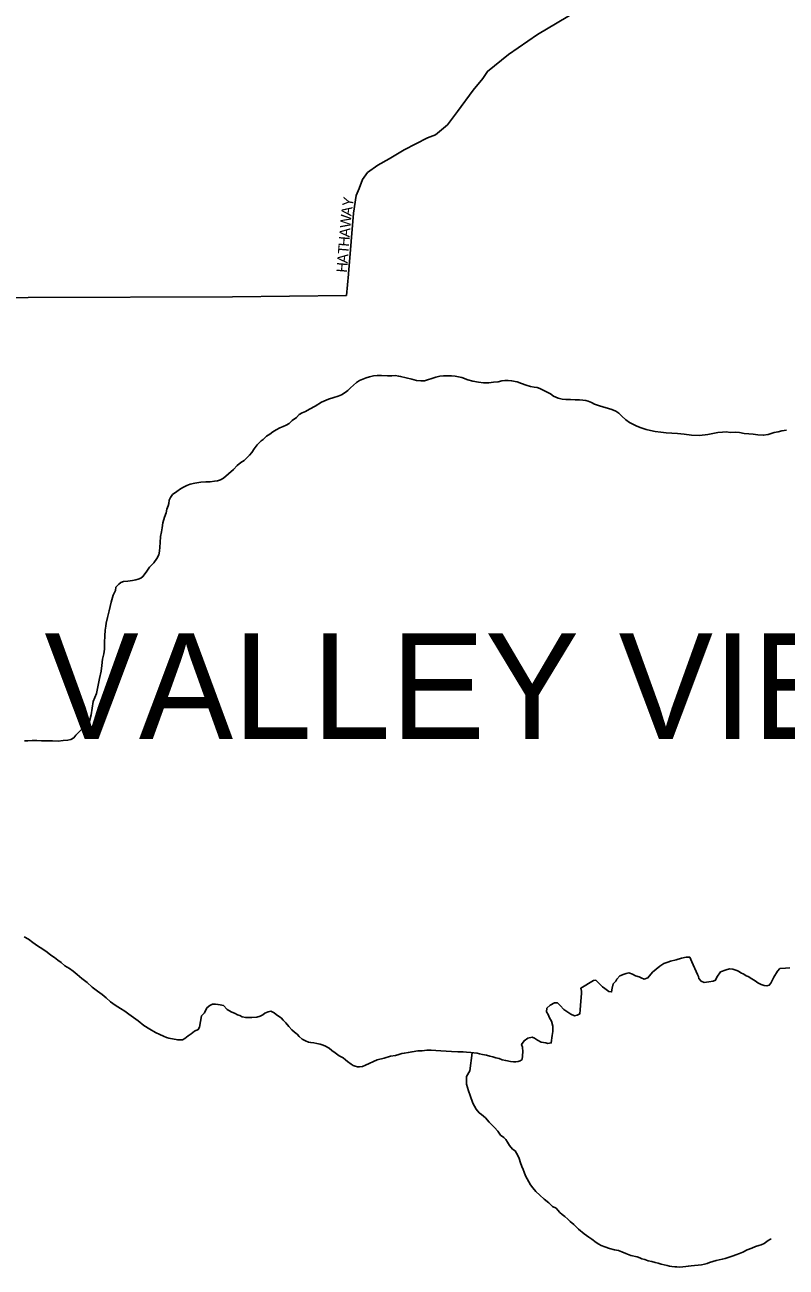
# Model space of a CAD drawing. Extents: x 2010165 to 2382125, y 1060529 to 1407316.
# Drawn here: x 2212776 to 2216373, y 1230774 to 1236646 of the extents above; entities that cross this region are included whole.
import ezdxf

# ---------------------------------------------------------------- set-up
doc = ezdxf.new("R2010")
doc.units = 0
for name, color, linetype in [('GM_X_City_Street', 7, 'Continuous'), ('GM_X_City_Street_Text', 7, 'Continuous'), ('GM_X_Corporation_Text', 7, 'Continuous'), ('GM_X_Minor_River', 7, 'Continuous')]:
    doc.layers.add(name, color=color, linetype=linetype)

msp = doc.modelspace()

# ---------------------------------------------------------------- linework, layer by layer
at = {"layer": 'GM_X_City_Street'}
for points in [[(2214305.6, 1235468.7), (2214318.8, 1235621.6), (2214328.6, 1235756.5), (2214342, 1235839.2), (2214355.1, 1235871.8), (2214371.8, 1235914.5), (2214394.8, 1235947.4), (2214443.9, 1235983.1), (2214497.1, 1236012.9), (2214568, 1236055.4), (2214678.6, 1236111.2), (2214716.2, 1236126.5), (2214773, 1236172.5), (2214821.1, 1236236.3), (2214894.2, 1236337.1), (2214940.6, 1236392.8), (2214961.6, 1236425.6), (2215061.4, 1236505.2), (2215198.9, 1236600.1), (2215384, 1236710.5)], [(2214296.7, 1235365.9), (2214305.5, 1235468.2), (2214305.6, 1235468.7)], [(2210247.7, 1234418.4), (2210524.5, 1234481.7), (2210825.6, 1234605.9), (2211747.4, 1235023.6), (2212204.4, 1235231.3), (2212424.3, 1235318.8), (2212475.6, 1235346.5), (2212547.7, 1235350.9), (2212792.3, 1235356.9), (2213757.2, 1235360.3), (2214296.7, 1235365.9)]]:
    msp.add_lwpolyline(points, dxfattribs=at)
at = {"layer": 'GM_X_Minor_River'}
for points in [[(2213415.9, 1234200), (2213417.5, 1234228.1), (2213421.1, 1234250.3), (2213424.8, 1234268.4), (2213428.5, 1234292.6), (2213436.1, 1234318.8), (2213443.8, 1234339), (2213447.5, 1234357.1), (2213453.2, 1234373.3), (2213457.1, 1234383.4), (2213458.8, 1234399.5), (2213464.7, 1234411.6), (2213474.5, 1234425.8), (2213494.3, 1234440.2), (2213512.2, 1234452.5), (2213526.1, 1234460.8), (2213542.1, 1234469), (2213558, 1234475.3), (2213580, 1234479.6), (2213608.1, 1234484.1), (2213632.1, 1234486.4), (2213652.2, 1234486.7), (2213672.3, 1234489), (2213686.3, 1234491.2), (2213700.3, 1234495.5), (2213714.2, 1234503.7), (2213761.7, 1234544.6), (2213779.5, 1234562.9), (2213797.3, 1234577.2), (2213813.2, 1234587.5), (2213825.1, 1234599.8), (2213836.9, 1234612), (2213848.8, 1234624.2), (2213860.5, 1234642.5), (2213874.3, 1234660.8), (2213892.1, 1234679.1), (2213902, 1234685.3), (2213917.8, 1234701.6), (2213933.7, 1234711.9), (2213947.6, 1234722.1), (2213963.5, 1234732.4), (2213981.4, 1234740.7), (2213997.4, 1234746.9), (2214011.4, 1234753.2), (2214025.3, 1234761.4), (2214039.1, 1234775.7), (2214059, 1234790), (2214072.8, 1234804.3), (2214086.7, 1234812.6), (2214102.7, 1234818.8), (2214120.6, 1234829.1), (2214148.5, 1234843.6), (2214178.3, 1234862.1), (2214210.2, 1234876.6), (2214236.1, 1234885.1), (2214256.1, 1234891.4), (2214272.1, 1234897.6), (2214290, 1234908), (2214301.9, 1234918.2), (2214315.7, 1234930.4), (2214329.6, 1234942.7), (2214343.4, 1234954.9), (2214357.3, 1234965.2), (2214373.3, 1234971.5), (2214389.3, 1234977.7), (2214405.3, 1234982), (2214423.3, 1234986.3), (2214441.3, 1234988.5), (2214461.4, 1234988.8), (2214489.5, 1234987.2), (2214509.6, 1234987.5), (2214527.7, 1234987.8), (2214541.8, 1234986), (2214551.8, 1234984.1), (2214604.3, 1234970.8), (2214626.4, 1234965.1), (2214646.5, 1234963.4), (2214664.6, 1234963.7), (2214678.6, 1234967.9), (2214698.6, 1234974.2), (2214718.6, 1234980.6), (2214736.6, 1234984.8), (2214754.6, 1234987.1), (2214774.7, 1234987.4), (2214792.7, 1234987.7), (2214808.8, 1234985.9), (2214825, 1234982.1), (2214841.1, 1234978.3), (2214869.4, 1234968.7), (2214893.6, 1234961), (2214919.8, 1234957.4), (2214943.9, 1234953.7), (2214968, 1234954.1), (2214990.1, 1234956.4), (2215012.1, 1234958.8), (2215030.1, 1234963), (2215044.1, 1234965.2), (2215060.2, 1234965.5), (2215076.3, 1234963.7), (2215102.5, 1234958.1), (2215122.7, 1234950.3)], [(2215122.7, 1234950.3), (2215144.9, 1234942.6), (2215165.1, 1234936.9), (2215183.2, 1234933.1), (2215197.3, 1234931.3), (2215209.4, 1234927.5), (2215219.5, 1234921.6), (2215231.7, 1234915.8), (2215243.8, 1234909.9), (2215260, 1234902.1), (2215274.3, 1234890.3), (2215296.5, 1234880.6), (2215314.7, 1234876.8), (2215332.8, 1234875.1), (2215354.8, 1234875.4), (2215377, 1234873.7), (2215397, 1234874), (2215413.1, 1234872.2), (2215427.2, 1234870.4), (2215437.3, 1234866.6), (2215453.5, 1234860.8), (2215467.7, 1234852.9), (2215491.9, 1234845.3), (2215550.4, 1234828), (2215568.6, 1234820.3), (2215582.8, 1234810.4), (2215597.1, 1234796.6), (2215615.5, 1234778.8), (2215633.7, 1234767), (2215652, 1234757.2), (2215668.2, 1234749.4), (2215688.4, 1234741.7), (2215712.6, 1234734), (2215732.8, 1234728.2), (2215754.9, 1234724.6), (2215781.1, 1234720.9), (2215807.3, 1234717.3), (2215833.4, 1234715.7), (2215859.5, 1234714.1), (2215891.7, 1234710.5), (2215925.9, 1234707), (2215964.1, 1234705.5), (2216004.2, 1234710.1), (2216050.2, 1234718.8), (2216072.3, 1234721.2), (2216090.3, 1234721.5), (2216110.4, 1234719.7), (2216132.5, 1234720.1), (2216152.6, 1234718.4), (2216174.8, 1234714.7), (2216196.9, 1234713), (2216217, 1234711.3), (2216239.2, 1234707.6), (2216265.3, 1234705.9), (2216289.3, 1234710.3), (2216317.3, 1234718.8), (2216335.3, 1234723), (2216353.3, 1234727.3), (2216375.4, 1234729.7)], [(2212774.5, 1233262.3), (2212790.5, 1233262.6), (2212810.6, 1233262.9), (2212832.7, 1233263.2), (2212854.8, 1233261.5), (2212880.9, 1233261.9), (2212907, 1233262.3), (2212933.1, 1233260.7), (2212957.2, 1233263), (2212979.3, 1233265.4), (2212993.3, 1233267.6), (2213007.2, 1233275.8), (2213017, 1233288), (2213032.8, 1233304.3), (2213048.6, 1233320.6), (2213066.5, 1233334.9), (2213080.3, 1233349.2), (2213089.8, 1233385.5), (2213098.8, 1233447.9), (2213114.2, 1233486.3), (2213121.8, 1233516.6), (2213129.1, 1233556.9), (2213136.6, 1233591.1), (2213140.2, 1233617.3), (2213143.7, 1233647.5), (2213149.3, 1233673.7), (2213153, 1233695.8), (2213152.5, 1233726), (2213154, 1233758.1), (2213155.6, 1233784.3), (2213159.3, 1233804.4), (2213161, 1233818.5), (2213166.6, 1233844.7), (2213174.1, 1233877), (2213183.5, 1233917.3), (2213193, 1233949.6), (2213204.7, 1233971.8), (2213206.5, 1233987.9), (2213220.3, 1234002.2), (2213230.2, 1234010.4), (2213242.2, 1234014.6), (2213262.2, 1234016.9), (2213284.3, 1234019.2), (2213300.3, 1234023.5), (2213312.3, 1234025.7), (2213324.3, 1234029.9), (2213334.2, 1234038), (2213349.9, 1234058.4), (2213365.6, 1234082.7), (2213385.3, 1234103.1), (2213399.1, 1234123.4), (2213408.8, 1234141.6), (2213412.6, 1234157.7), (2213414.3, 1234177.8), (2213415.9, 1234200)], [(2212773.5, 1232336.2), (2212793.7, 1232324.4), (2212814.1, 1232308.6), (2212836.4, 1232292.9), (2212860.8, 1232277.2), (2212881.1, 1232263.4), (2212899.4, 1232249.6), (2212915.6, 1232237.8), (2212931.9, 1232226), (2212948.1, 1232214.2), (2212964.5, 1232198.3), (2212986.7, 1232186.6), (2213005, 1232172.8), (2213023.4, 1232157), (2213045.7, 1232139.2), (2213070.2, 1232119.5), (2213094.6, 1232097.8), (2213119, 1232078.1), (2213141.4, 1232062.3), (2213159.7, 1232046.5), (2213180.1, 1232028.7), (2213202.4, 1232013), (2213228.8, 1231997.3), (2213249.1, 1231983.5), (2213267.4, 1231969.7), (2213289.7, 1231954), (2213312.1, 1231938.2), (2213338.5, 1231916.5), (2213366.9, 1231898.9), (2213393.3, 1231883.2), (2213413.5, 1231873.4), (2213431.7, 1231865.7), (2213445.9, 1231859.8), (2213456, 1231856), (2213498.3, 1231848.6), (2213510.3, 1231848.7), (2213520.4, 1231848.9), (2213532.3, 1231855.1), (2213548.2, 1231867.4), (2213562.1, 1231877.6), (2213578, 1231889.9), (2213595.9, 1231898.2), (2213601.7, 1231908.3), (2213610.9, 1231962.7), (2213624.7, 1231977), (2213636.4, 1231999.3), (2213650.3, 1232011.5), (2213662.2, 1232017.7), (2213676.3, 1232017.9), (2213688.4, 1232016.1), (2213698.4, 1232014.2), (2213714.6, 1232010.5), (2213732.9, 1231992.6), (2213751.2, 1231980.9), (2213769.4, 1231973.1), (2213781.5, 1231967.2), (2213791.6, 1231963.4), (2213803.8, 1231957.5), (2213819.9, 1231953.7), (2213848, 1231954.2), (2213872.1, 1231956.5), (2213888.1, 1231960.8), (2213900, 1231967), (2213909.9, 1231975.2), (2213925.9, 1231981.4), (2213937.9, 1231983.6), (2213954.1, 1231975.8), (2213964.3, 1231967.9), (2213974.4, 1231960), (2213986.6, 1231952.2), (2213996.8, 1231942.3), (2214009.1, 1231928.4)], [(2215406.5, 1232067.5), (2215406.3, 1232079.5), (2215404.1, 1232093.6), (2215463.7, 1232128.6), (2215473.8, 1232130.7), (2215484, 1232120.8), (2215496.2, 1232109), (2215506.4, 1232099.1), (2215516.6, 1232091.2), (2215534.9, 1232077.4), (2215548.9, 1232075.6), (2215550.7, 1232093.7), (2215556.4, 1232113.9), (2215568.2, 1232126.1), (2215574.1, 1232136.2), (2215587.9, 1232150.5), (2215607.8, 1232158.8), (2215617.8, 1232163), (2215629.8, 1232165.2), (2215648, 1232159.4), (2215662.2, 1232151.6), (2215678.3, 1232145.8), (2215688.4, 1232141.9), (2215702.6, 1232136.1), (2215720.6, 1232142.4), (2215742.2, 1232168.8), (2215775.9, 1232197.5), (2215795.8, 1232209.8), (2215813.8, 1232216.1), (2215827.7, 1232220.3), (2215853.7, 1232226.7), (2215879.7, 1232235.1), (2215901.7, 1232239.5), (2215917.8, 1232239.7), (2215928.2, 1232217.8), (2215955.3, 1232157.9), (2215959.4, 1232147.9), (2215961.6, 1232137.9), (2215971.8, 1232126), (2215986, 1232120.2), (2216008.1, 1232122.5), (2216028.1, 1232126.8), (2216040, 1232131), (2216045.8, 1232145.2), (2216063.5, 1232169.6), (2216089.5, 1232180), (2216105.4, 1232184.2), (2216121.5, 1232182.5), (2216135.7, 1232178.6), (2216147.8, 1232172.8), (2216160, 1232164.9), (2216174.1, 1232159.1), (2216184.3, 1232151.2), (2216194.4, 1232147.4), (2216210.6, 1232137.6), (2216226.9, 1232127.8), (2216239.1, 1232117.9), (2216255.3, 1232110.1), (2216269.4, 1232106.3), (2216281.5, 1232104.4), (2216293.5, 1232106.6), (2216301.3, 1232116.8), (2216314.9, 1232145.1), (2216332.5, 1232173.5), (2216344.4, 1232185.7), (2216370.5, 1232188.1), (2216390.5, 1232188.4)], [(2214009.1, 1231928.4), (2214023.4, 1231912.5), (2214037.7, 1231896.7), (2214049.9, 1231884.8), (2214062.2, 1231874.9), (2214072.4, 1231865), (2214086.6, 1231851.2), (2214102.8, 1231843.4), (2214117, 1231837.6), (2214127.1, 1231835.7), (2214141.1, 1231833.9), (2214155.2, 1231832.1), (2214171.4, 1231828.3), (2214181.5, 1231824.4), (2214193.6, 1231820.6), (2214213.8, 1231808.9), (2214226.1, 1231799), (2214242.3, 1231787.2), (2214260.6, 1231773.4), (2214280.9, 1231763.6), (2214291.1, 1231753.7), (2214301.2, 1231745.8), (2214317.5, 1231734), (2214327.6, 1231728.2), (2214337.7, 1231724.3), (2214347.8, 1231720.4), (2214357.9, 1231720.6), (2214371.9, 1231722.8), (2214385.8, 1231729), (2214441.7, 1231753.9), (2214473.7, 1231762.4), (2214503.6, 1231770.9), (2214527.7, 1231775.3), (2214543.7, 1231779.6), (2214557.6, 1231783.8), (2214569.7, 1231786), (2214587.7, 1231788.2), (2214605.7, 1231792.5), (2214633.7, 1231796.9), (2214653.8, 1231797.2), (2214675.9, 1231799.6), (2214695.9, 1231799.9), (2214718.1, 1231798.2), (2214742.2, 1231796.5), (2214766.3, 1231794.9), (2214792.4, 1231793.2), (2214822.6, 1231791.7), (2214846.7, 1231792), (2214862.8, 1231790.3), (2214882.9, 1231788.6), (2214897, 1231786.8), (2214913.1, 1231785), (2214925.2, 1231783.1), (2214939.3, 1231779.3), (2214957.4, 1231775.6), (2214973.5, 1231771.8), (2214987.6, 1231768), (2215001.8, 1231764.2), (2215017.9, 1231760.4), (2215032, 1231754.6), (2215048.2, 1231750.8), (2215070.3, 1231747.1), (2215084.4, 1231745.3), (2215096.5, 1231745.5), (2215106.5, 1231745.6), (2215116.5, 1231749.8), (2215126.4, 1231756), (2215129.8, 1231792.2), (2215127.5, 1231814.3), (2215123.3, 1231826.2), (2215135, 1231844.5), (2215152.9, 1231856.8), (2215172.9, 1231861.1), (2215185, 1231857.3), (2215199.2, 1231847.4), (2215215.4, 1231837.6), (2215237.6, 1231833.9), (2215247.7, 1231832.1), (2215263.7, 1231834.3), (2215267.2, 1231868.5), (2215270.8, 1231888.7), (2215270.7, 1231898.7), (2215270.5, 1231912.8), (2215264, 1231936.8), (2215255.7, 1231952.8), (2215249.5, 1231968.7), (2215241.2, 1231980.7), (2215242.9, 1231998.8), (2215258.8, 1232013.1), (2215278.7, 1232023.4), (2215292.7, 1232023.6), (2215305, 1232011.7), (2215323.4, 1231991.9), (2215341.6, 1231980.1), (2215355.9, 1231970.3), (2215374.1, 1231962.5), (2215386.1, 1231964.7), (2215398, 1231970.9), (2215399.7, 1231991), (2215403.1, 1232031.3), (2215406.5, 1232067.5)], [(2214890, 1231787.7), (2214878.3, 1231702.1), (2214862.6, 1231675.8), (2214863.2, 1231639.6), (2214871.8, 1231607.6), (2214880.2, 1231585.6), (2214892.8, 1231549.6), (2214909.3, 1231521.7), (2214923.7, 1231503.9), (2214933.8, 1231496), (2214952.2, 1231480.2), (2214970.6, 1231460.4), (2214995.1, 1231434.6), (2215011.4, 1231416.8), (2215023.8, 1231398.9), (2215040, 1231387.1), (2215048.2, 1231377.1), (2215056.4, 1231365.2), (2215066.7, 1231349.3), (2215081.1, 1231331.4), (2215093.3, 1231323.5), (2215099.5, 1231313.6), (2215105.7, 1231301.6), (2215111.9, 1231287.6), (2215118.3, 1231267.6), (2215124.6, 1231249.7), (2215130.8, 1231235.7), (2215135, 1231223.7), (2215141.4, 1231205.7), (2215166.1, 1231163.9), (2215176.4, 1231150), (2215190.8, 1231132.1), (2215209.1, 1231114.3), (2215229.5, 1231096.5), (2215251.9, 1231078.8), (2215270.2, 1231060.9), (2215286.4, 1231053.1), (2215294.6, 1231043.2), (2215304.8, 1231033.3), (2215315, 1231023.4), (2215327.2, 1231013.6), (2215341.5, 1231001.7), (2215353.7, 1230989.8), (2215370, 1230976), (2215392.5, 1230954.3), (2215418.9, 1230932.5), (2215441.3, 1230916.8), (2215455.5, 1230907), (2215475.8, 1230891.2), (2215488, 1230883.3), (2215500.1, 1230877.5), (2215516.3, 1230869.7), (2215538.5, 1230862), (2215562.7, 1230856.3), (2215580.9, 1230852.6), (2215597, 1230846.8), (2215615.2, 1230839), (2215639.5, 1230829.3), (2215669.7, 1230823.7), (2215681.8, 1230817.9), (2215691.9, 1230814), (2215706.1, 1230810.2), (2215722.2, 1230804.4), (2215738.3, 1230800.6), (2215754.5, 1230796.8), (2215768.6, 1230793), (2215782.7, 1230789.2), (2215796.8, 1230785.4), (2215811, 1230781.6), (2215823, 1230779.8), (2215833.1, 1230777.9), (2215847.2, 1230776.1), (2215857.2, 1230776.2), (2215869.3, 1230774.4), (2215885.3, 1230776.7), (2215899.4, 1230776.9), (2215911.4, 1230779.1), (2215925.4, 1230781.3), (2215973.5, 1230786), (2215987.6, 1230788.2), (2215999.5, 1230792.4), (2216011.5, 1230796.6), (2216027.5, 1230800.8), (2216043.5, 1230805.1), (2216057.5, 1230809.3), (2216071.5, 1230811.5), (2216085.5, 1230815.8), (2216103.5, 1230822.1), (2216123.5, 1230828.4), (2216135.4, 1230832.6), (2216153.4, 1230838.9), (2216169.4, 1230845.1), (2216189.3, 1230855.5), (2216211.2, 1230863.8), (2216229.2, 1230872.1), (2216245.2, 1230876.4), (2216255.2, 1230880.5), (2216269.1, 1230886.8), (2216289, 1230901.1), (2216298.9, 1230907.3), (2216302.9, 1230907.4)]]:
    msp.add_lwpolyline(points, dxfattribs=at)

# ---------------------------------------------------------------- texts
at = {"layer": 'GM_X_City_Street_Text'}
for s, rotation, p in [('Y', 80.62392, (2214324.7, 1235783.5)), ('W', 85.43881, (2214314.5, 1235684)), ('A', 82.41402, (2214319, 1235740.3)), ('A', 85.49231, (2214311.1, 1235640.2)), ('H', 85.51411, (2214307.6, 1235596.3)), ('T', 85.51878, (2214304.9, 1235561.2)), ('H', 85.51411, (2214298, 1235473.5)), ('A', 85.49231, (2214301.4, 1235517.3))]:
    msp.add_text(s, height=50, rotation=rotation, dxfattribs=at).set_placement(p)
at = {"layer": 'GM_X_Corporation_Text'}
msp.add_text('VALLEY VIEW', height=500, rotation=0.00001, dxfattribs=at).set_placement((2212868.6, 1233269.8))

doc.saveas('drawing.dxf')
